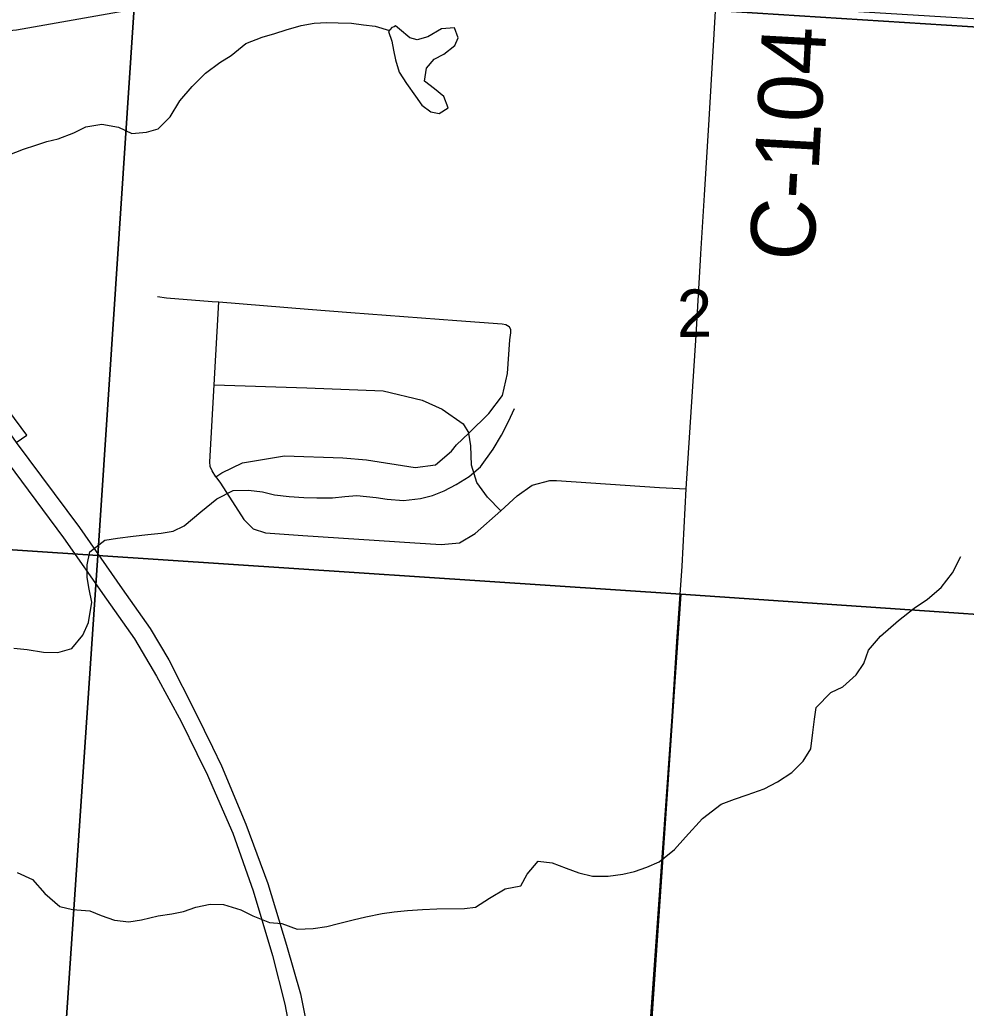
# Model space of a CAD drawing. Extents: x 114843 to 284848, y 317643 to 566895.
# Drawn here: x 248717 to 253129, y 388521 to 393128 of the extents above; entities that cross this region are included whole.
import ezdxf

# ---------------------------------------------------------------- set-up
doc = ezdxf.new("R2010")
doc.units = 0
for name, color, linetype in [('GM_X_City_Street', 7, 'Continuous'), ('GM_X_County_Road', 7, 'Continuous'), ('GM_X_County_Road_Text', 7, 'Continuous'), ('GM_X_Interchange_Ramps', 7, 'Continuous'), ('GM_X_Interstate_Route', 7, 'Continuous'), ('GM_X_Minor_Lake', 7, 'Continuous'), ('GM_X_Minor_River', 7, 'Continuous'), ('GM_X_Section', 7, 'Continuous'), ('GM_X_Section_Text', 7, 'Continuous'), ('GM_X_State_Route', 7, 'Continuous'), ('GM_X_Township', 7, 'Continuous')]:
    doc.layers.add(name, color=color, linetype=linetype)

msp = doc.modelspace()

# ---------------------------------------------------------------- linework, layer by layer
at = {"layer": 'GM_X_City_Street'}
for points in [[(249359, 391837.7), (249400.8, 391832), (249614.2, 391815), (249645.8, 391813), (250060.8, 391779.8), (250260.8, 391764), (250754.5, 391726.4), (250965.2, 391710.5), (250983.1, 391708.3), (250998.3, 391698.8)], [(249631.7, 390997.2), (249614.1, 391026.3), (249605.1, 391046), (249602.4, 391067.5), (249623.2, 391427.1), (249645.8, 391813)], [(250959.1, 390839.2), (250896.5, 390903.4), (250847.6, 390971.5), (250822.8, 391051.7), (250818.9, 391142.7), (250810.7, 391201), (250903.3, 391292.7), (250966.6, 391376.5), (250990.3, 391478.9), (251000.8, 391636.2), (251006.3, 391668.8), (251005.9, 391684.7), (250998.3, 391698.8)], [(249623.2, 391427.1), (250054.5, 391412.1), (250411.6, 391398.9), (250592.4, 391354.8), (250686.6, 391312.7), (250784.2, 391244.2), (250810.7, 391201)], [(249631.7, 390997.2), (249659.7, 391015.8), (249755.2, 391062.1), (249950.9, 391095.2), (250223.3, 391086.7), (250332.7, 391077.1), (250560, 391040.7), (250655.3, 391054.2), (250728.7, 391116.6), (250753, 391146.6), (250810.7, 391201)], [(249631.7, 390997.2), (249652.1, 390968.4), (249760.9, 390798.5), (249804.4, 390755.2), (249863, 390736.6), (250037.3, 390723.7), (250558.6, 390689.3), (250681.9, 390682), (250766.7, 390690.4), (250840.3, 390733.4), (250959.1, 390839.2), (251035, 390909.2), (251105.5, 390958), (251188.1, 390980.7), (251218.1, 390979.8), (251699.4, 390947.2), (251823.7, 390941)]]:
    msp.add_lwpolyline(points, dxfattribs=at)
at = {"layer": 'GM_X_County_Road'}
for points in [[(251933.1, 392715.4), (251960.3, 393168.2), (251963.9, 393236.2)], [(251892, 392037.8), (251908.7, 392310.8), (251930, 392663.4), (251933.1, 392715.4)], [(251601.5, 387660), (251602.4, 387681.2), (251621.2, 387962), (251684.4, 388852.5), (251757.5, 389880.9), (251780.1, 390229.9), (251804.1, 390581.6), (251823.7, 390941), (251869.1, 391658.5), (251890.1, 392006.9), (251892, 392037.8)]]:
    msp.add_lwpolyline(points, dxfattribs=at)
at = {"layer": 'GM_X_Interchange_Ramps'}
msp.add_lwpolyline([(248700.5, 391157.9), (248750.8, 391191.3), (248267.3, 391842.7), (247764.9, 392536.6)], dxfattribs=at)
at = {"layer": 'GM_X_Interstate_Route'}
for points in [[(246303.1, 395187.8), (246405.3, 394824.8), (246545.1, 394451.2), (246677.3, 394124.9), (246754.1, 393971.1), (246874.7, 393732.6), (246979.1, 393556.8), (247067, 393416.7), (247413.4, 392937.1), (248040.2, 392070.4), (248459.4, 391501.5), (248700.5, 391157.9), (248995, 390761.4), (249194.9, 390475.9), (249325.2, 390290.5), (249412.4, 390144.3), (249538.5, 389896.4), (249615.3, 389737.3)], [(248627.2, 391109.3), (248921.7, 390712.8), (249121.6, 390427.2), (249251.9, 390241.9), (249339.1, 390095.6), (249354.1, 390068.1)], [(249354.1, 390068.1), (249469.8, 389856.8), (249542.7, 389708.2)], [(249615.3, 389737.3), (249657.2, 389650.6), (249770.4, 389378.1), (249873.2, 389102), (249960.9, 388814.2), (250025.3, 388587.7), (250065.5, 388384.3)], [(249542.7, 389708.2), (249592, 389607.6), (249617.4, 389549.7)], [(249617.4, 389549.7), (249710.4, 389337.3), (249804.3, 389067.5), (249895.2, 388766.3), (249952, 388539.1), (249992.2, 388335.7), (250030.3, 388104.4), (250058.4, 387885.1), (250087.9, 387603.7), (250101.5, 387340.7), (250106.8, 387088.6), (250096.2, 386885.2), (250080.1, 386712.2)]]:
    msp.add_lwpolyline(points, dxfattribs=at)
at = {"layer": 'GM_X_Minor_Lake'}
for points in [[(250487.5, 393084.1), (250469.2, 393099.6), (250461.9, 393095.8), (250451, 393092.1), (250436.5, 393073.7), (250451.6, 393027.9)], [(250451.6, 393027.9), (250459.6, 392985.9), (250467.7, 392941.8), (250485.7, 392883.7), (250519.7, 392831.7), (250561.7, 392771.6), (250591.7, 392729.6), (250633.6, 392699.5), (250671.6, 392691.6), (250713.5, 392717.7), (250693.5, 392769.7), (250649.5, 392805.8), (250603.5, 392841.8), (250613.4, 392901.9), (250649.3, 392944), (250693.3, 392968.1), (250745.1, 393008.2), (250761.1, 393044.3), (250743, 393090.4), (250683.1, 393086.3), (250619.3, 393048.2), (250569.4, 393034.1), (250535.4, 393044.1), (250487.5, 393084.1)]]:
    msp.add_lwpolyline(points, dxfattribs=at)
at = {"layer": 'GM_X_Minor_River'}
for points in [[(248663.1, 392496.9), (248735, 392525), (248792.8, 392543.1), (248842.7, 392561.2), (248896.6, 392573.3), (248968.5, 392601.5), (249024.4, 392629.6), (249100.2, 392641.7), (249178.1, 392627.7), (249240, 392597.8), (249307.9, 392603.8), (249361.8, 392619.9), (249417.7, 392676.1), (249463.5, 392750.3), (249521.3, 392816.5), (249583.2, 392878.7), (249649, 392928.8), (249702.9, 392961), (249770.7, 393017.1), (249846.5, 393047.3), (249906.4, 393063.4), (249958.3, 393081.5), (250028.2, 393101.6), (250090.1, 393111.7), (250148, 393115.8), (250201.9, 393113.8), (250263.8, 393111.9), (250319.7, 393103.9), (250373.6, 393098), (250440.4, 393078.7)], [(248689.6, 390198.7), (248751.5, 390192.7), (248827.4, 390180.8), (248895.3, 390178.9), (248959.1, 390197), (249011, 390259.2), (249036.9, 390319.3), (249052.8, 390413.5), (249040.7, 390473.6), (249030.7, 390527.7), (249030.6, 390587.8), (249044.5, 390647.9), (249114.3, 390702.1), (249172.2, 390712.2), (249246.1, 390720.3), (249314, 390728.4), (249375.9, 390734.5), (249431.8, 390744.5), (249483.7, 390768.7), (249561.5, 390834.9), (249635.3, 390895.1), (249711.1, 390933.2), (249783, 390935.3), (249848.9, 390927.4), (249904.8, 390913.4), (249972.7, 390905.5), (250040.6, 390901.5), (250102.5, 390899.6), (250174.4, 390899.7), (250232.3, 390905.8), (250288.2, 390909.8), (250378, 390901.9), (250430, 390894), (250505.8, 390888), (250585.7, 390896.1), (250641.6, 390910.2), (250695.5, 390932.3), (250751.4, 390962.5), (250811.2, 390998.6), (250865.1, 391044.7), (250922.9, 391126.9), (250962.8, 391191.1), (250994.6, 391255.3), (251022.5, 391315.4)], [(252186.6, 389543.4), (252248.5, 389575.5), (252316.3, 389619.7), (252368.2, 389671.8), (252404, 389730), (252413.9, 389806.1), (252421.9, 389868.3), (252429.8, 389922.4), (252497.6, 389992.6), (252553.5, 390018.7), (252615.3, 390074.9), (252651.2, 390127), (252673.1, 390189.2), (252728.9, 390255.3), (252812.7, 390327.6), (252886.5, 390385.8), (252948.4, 390427.9), (253012.2, 390482.1), (253064.1, 390550.3), (253103.9, 390626.4)], [(248704.7, 389152.8), (248776.6, 389120.8), (248834.6, 389054.7), (248904.6, 388994.7), (248962.5, 388980.7), (249044.4, 388974.8), (249096.3, 388952.8), (249158.2, 388930.8), (249226.1, 388922.9), (249284, 388933), (249361.9, 388951.1), (249425.7, 388961.2), (249479.6, 388971.3), (249537.5, 388991.4), (249605.4, 389005.5), (249667.3, 389003.6), (249747.2, 388979.6), (249803.1, 388951.6), (249881, 388919.7), (249938.9, 388915.7), (250010.9, 388889.7), (250084.7, 388891.8), (250148.6, 388901.9), (250202.5, 388916), (250270.4, 388932.1), (250330.3, 388946.2), (250406.1, 388962.3), (250462, 388970.4), (250523.9, 388976.5), (250593.8, 388980.6), (250661.7, 388984.6), (250789.5, 388984.8), (250841.4, 388990.9), (250907.2, 389033), (250979.1, 389077.2), (251052.9, 389091.3), (251082.8, 389145.4), (251132.7, 389205.6), (251198.6, 389197.6), (251264.5, 389173.7), (251322.4, 389151.7), (251386.4, 389135.7), (251460.2, 389135.8), (251528.1, 389145.9), (251582, 389158), (251639.9, 389178.1), (251697.8, 389202.2), (251769.6, 389260.4), (251819.4, 389318.6), (251899.2, 389404.8), (251987, 389471), (252048.9, 389495.2), (252106.8, 389515.3), (252186.6, 389543.4)]]:
    msp.add_lwpolyline(points, dxfattribs=at)
at = {"layer": 'GM_X_Section'}
for points in [[(243981.9, 393720), (247877, 393477.7), (249262.1, 393374.2), (249080.6, 390631), (246433.1, 390806.1), (243778.4, 390980.8)], [(249849.7, 393337.5), (254638.3, 393044.7), (254478.9, 390267.6), (251798.5, 390450.5), (249080.6, 390631), (249262.1, 393374.2)], [(249080.6, 390631), (248724.6, 385384.8), (246066.4, 385563.1), (246433.1, 390806.1)], [(251798.5, 390450.5), (251439.1, 385201), (248724.6, 385384.8), (249080.6, 390631)], [(254478.9, 390267.6), (254163, 385009.4), (251439.1, 385201), (251798.5, 390450.5)]]:
    msp.add_lwpolyline(points, close=True, dxfattribs=at)
at = {"layer": 'GM_X_State_Route'}
msp.add_lwpolyline([(248462.2, 393059.3), (248513.9, 393064.9), (248702.7, 393081.2), (249917.4, 393297.5), (250457.7, 393390.3), (250539.8, 393406.7)], dxfattribs=at)
at = {"layer": 'GM_X_Township'}
for points in [[(270000.8, 400353.9), (269775.6, 396298.7), (269696.2, 394952.5), (269532.2, 392169.1), (267913.7, 392301.8), (264157.4, 392496.6), (261271.7, 392664.4), (258767.6, 392810.1), (255646.3, 392938), (254678.3, 392998.9), (253231.9, 393090.4), (251959.2, 393171), (249916.2, 393300.3), (247991.6, 393503.9)], [(247991.6, 393503.9), (249916.2, 393300.3), (251959.2, 393171), (253231.9, 393090.4), (254678.3, 392998.9), (255646.3, 392938), (258767.6, 392810.1), (261271.7, 392664.4), (264157.4, 392496.6), (267913.7, 392301.8), (267868.6, 391576.8), (267680.6, 388558.5), (267641.8, 387935.6), (267545.6, 386390.6), (267545.5, 386387.7), (267490.7, 385509), (267490.7, 385507.9), (267447.5, 384815.2), (267444.9, 384772.6), (267298.6, 382423.6), (267247.3, 381600.8), (267082, 378947.2)]]:
    msp.add_lwpolyline(points, dxfattribs=at)

# ---------------------------------------------------------------- texts
at = {"layer": 'GM_X_County_Road_Text'}
msp.add_text('C-104', height=300.02, rotation=86.8383, dxfattribs=at).set_placement((252417.2, 391998.3))
at = {"layer": 'GM_X_Section_Text'}
msp.add_text('2', height=221, rotation=0.4149, dxfattribs=at).set_placement((251780.7, 391649.5))

doc.saveas('drawing.dxf')
